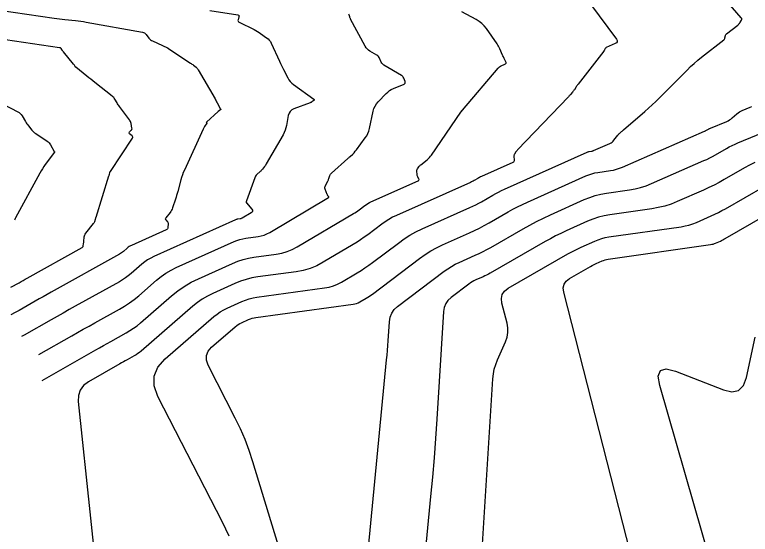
# Model space of a CAD drawing. Extents: x 1354696 to 1366163, y 660729 to 670380.
# Drawn here: x 1362669.2 to 1362761.7, y 664832 to 664897.5 of the extents above; entities that cross this region are included whole.
import ezdxf

# ---------------------------------------------------------------- set-up
doc = ezdxf.new("R2010")
doc.units = 0
doc.layers.add('R_Contours', color=7, linetype='Continuous')

msp = doc.modelspace()

# ---------------------------------------------------------------- linework, layer by layer
at = {"layer": 'R_Contours'}
for points in [[(1362696.133, 664831.816), (1362695.288, 664833.559), (1362687.171, 664849.402), (1362686.707, 664850.714), (1362686.704, 664851.937), (1362687.163, 664853.07), (1362688.082, 664854.114), (1362694.228, 664859.456), (1362694.616, 664859.769), (1362695.024, 664860.051), (1362695.452, 664860.303), (1362695.899, 664860.524), (1362697.726, 664861.347), (1362698.188, 664861.535), (1362698.66, 664861.689), (1362699.142, 664861.809), (1362699.633, 664861.893), (1362708.149, 664863.05), (1362708.71, 664863.154), (1362709.251, 664863.313), (1362709.774, 664863.525), (1362710.278, 664863.791), (1362712.257, 664864.964), (1362712.747, 664865.264), (1362713.229, 664865.577), (1362713.701, 664865.904), (1362714.164, 664866.243), (1362717.436, 664868.713), (1362718.147, 664869.219), (1362718.883, 664869.682), (1362719.644, 664870.103), (1362720.43, 664870.482), (1362726.443, 664873.173), (1362726.815, 664873.345), (1362727.183, 664873.526), (1362727.546, 664873.717), (1362727.904, 664873.916), (1362729.327, 664874.733), (1362729.685, 664874.932), (1362730.048, 664875.123), (1362730.415, 664875.305), (1362730.787, 664875.477), (1362741.19, 664880.156), (1362741.254, 664880.182), (1362741.32, 664880.203), (1362741.387, 664880.22), (1362741.456, 664880.233), (1362741.732, 664880.272), (1362741.801, 664880.284), (1362741.868, 664880.301), (1362741.934, 664880.322), (1362741.999, 664880.348), (1362744.056, 664881.25), (1362744.201, 664881.324), (1362744.333, 664881.415), (1362744.452, 664881.522), (1362744.559, 664881.645), (1362745.061, 664882.303), (1362745.112, 664882.366), (1362745.165, 664882.426), (1362745.222, 664882.483), (1362745.281, 664882.538), (1362745.524, 664882.75), (1362745.585, 664882.803), (1362745.646, 664882.856), (1362745.707, 664882.909), (1362745.768, 664882.962), (1362748.454, 664885.274), (1362748.918, 664885.681), (1362749.374, 664886.097), (1362749.821, 664886.523), (1362750.26, 664886.957), (1362753.763, 664890.491), (1362754.201, 664890.919), (1362754.652, 664891.333), (1362755.115, 664891.732), (1362755.591, 664892.118), (1362758.367, 664894.294), (1362758.421, 664894.343), (1362758.464, 664894.4), (1362758.497, 664894.463), (1362758.519, 664894.532), (1362758.586, 664894.824), (1362758.608, 664894.894), (1362758.64, 664894.957), (1362758.683, 664895.013), (1362758.737, 664895.062), (1362760.145, 664896.163), (1362760.218, 664896.225), (1362760.285, 664896.293), (1362760.346, 664896.366), (1362760.4, 664896.444), (1362760.607, 664896.769), (1362760.644, 664896.849), (1362760.653, 664896.927), (1362760.633, 664897.003), (1362760.584, 664897.077), (1362755.603, 664902.828)], [(1362740.514, 664900.31), (1362744.871, 664894.374), (1362744.961, 664894.205), (1362744.967, 664894.058), (1362744.89, 664893.933), (1362744.729, 664893.83), (1362743.596, 664893.316), (1362743.556, 664893.294), (1362743.52, 664893.266), (1362743.49, 664893.233), (1362743.464, 664893.195), (1362743.372, 664893.03), (1362743.348, 664892.989), (1362743.323, 664892.949), (1362743.296, 664892.911), (1362743.268, 664892.873), (1362740.047, 664888.71), (1362739.985, 664888.627), (1362739.924, 664888.544), (1362739.865, 664888.46), (1362739.807, 664888.374), (1362739.573, 664888.019), (1362739.518, 664887.939), (1362739.46, 664887.86), (1362739.4, 664887.783), (1362739.338, 664887.708), (1362739.084, 664887.412), (1362739.02, 664887.338), (1362738.955, 664887.265), (1362738.889, 664887.193), (1362738.822, 664887.122), (1362732.419, 664880.426), (1362732.366, 664880.368), (1362732.317, 664880.308), (1362732.27, 664880.246), (1362732.226, 664880.181), (1362732.055, 664879.919), (1362732.018, 664879.852), (1362731.993, 664879.782), (1362731.981, 664879.708), (1362731.981, 664879.632), (1362732.015, 664879.156), (1362732.009, 664879.058), (1362731.978, 664878.976), (1362731.921, 664878.909), (1362731.837, 664878.858), (1362727.892, 664877.084), (1362727.773, 664877.029), (1362727.655, 664876.97), (1362727.539, 664876.909), (1362727.424, 664876.845), (1362726.968, 664876.584), (1362726.853, 664876.52), (1362726.737, 664876.459), (1362726.619, 664876.401), (1362726.5, 664876.345), (1362717.207, 664872.187), (1362716.714, 664871.95), (1362716.237, 664871.686), (1362715.776, 664871.395), (1362715.331, 664871.078), (1362713.581, 664869.757), (1362713.139, 664869.433), (1362712.688, 664869.122), (1362712.229, 664868.823), (1362711.762, 664868.537), (1362707.964, 664866.286), (1362707.159, 664865.861), (1362706.323, 664865.522), (1362705.458, 664865.269), (1362704.563, 664865.102), (1362699.758, 664864.45), (1362699.012, 664864.321), (1362698.281, 664864.14), (1362697.565, 664863.906), (1362696.864, 664863.62), (1362694.089, 664862.371), (1362693.41, 664862.036), (1362692.761, 664861.654), (1362692.142, 664861.225), (1362691.553, 664860.749), (1362685.059, 664855.105), (1362684.858, 664854.939), (1362684.649, 664854.784), (1362684.432, 664854.641), (1362684.208, 664854.508), (1362683.296, 664854.001), (1362683.068, 664853.873), (1362682.84, 664853.746), (1362682.612, 664853.617), (1362682.385, 664853.489), (1362678.441, 664851.248), (1362677.811, 664850.779), (1362677.386, 664850.205), (1362677.167, 664849.525), (1362677.153, 664848.739), (1362680.262, 664819.359)], [(1362663.758, 664898.525), (1362674.145, 664897.018), (1362674.479, 664896.972), (1362674.814, 664896.929), (1362675.149, 664896.89), (1362675.484, 664896.855), (1362676.828, 664896.723), (1362677.163, 664896.686), (1362677.497, 664896.643), (1362677.831, 664896.593), (1362678.163, 664896.537), (1362685.229, 664895.261), (1362685.364, 664895.225), (1362685.487, 664895.165), (1362685.595, 664895.083), (1362685.689, 664894.979), (1362686.041, 664894.518), (1362686.134, 664894.41), (1362686.238, 664894.315), (1362686.354, 664894.234), (1362686.48, 664894.167), (1362688.371, 664893.305), (1362688.376, 664893.303), (1362688.381, 664893.3), (1362688.386, 664893.296), (1362688.391, 664893.293), (1362688.41, 664893.277), (1362688.419, 664893.27), (1362688.429, 664893.263), (1362691.288, 664891.364), (1362691.377, 664891.303), (1362691.465, 664891.241), (1362691.552, 664891.177), (1362691.638, 664891.111), (1362691.977, 664890.843), (1362692.058, 664890.772), (1362692.131, 664890.695), (1362692.197, 664890.612), (1362692.255, 664890.521), (1362694.367, 664886.865), (1362694.436, 664886.745), (1362694.503, 664886.623), (1362694.569, 664886.5), (1362694.633, 664886.377), (1362695.001, 664885.662), (1362695.008, 664885.649), (1362695.017, 664885.637), (1362695.028, 664885.626), (1362695.04, 664885.617), (1362695.09, 664885.581), (1362695.099, 664885.572), (1362695.103, 664885.563), (1362695.1, 664885.553), (1362695.09, 664885.544), (1362694.751, 664885.29), (1362694.743, 664885.283), (1362694.74, 664885.281), (1362693.28, 664883.924), (1362693.273, 664883.915), (1362693.27, 664883.906), (1362693.273, 664883.897), (1362693.281, 664883.888), (1362693.323, 664883.852), (1362693.331, 664883.842), (1362693.335, 664883.832), (1362693.334, 664883.822), (1362693.328, 664883.811), (1362693.041, 664883.377), (1362692.992, 664883.3), (1362692.946, 664883.221), (1362692.904, 664883.141), (1362692.864, 664883.059), (1362690.508, 664877.901), (1362690.376, 664877.595), (1362690.257, 664877.284), (1362690.151, 664876.969), (1362690.059, 664876.649), (1362689.672, 664875.197), (1362689.606, 664874.956), (1362689.537, 664874.716), (1362689.464, 664874.478), (1362689.387, 664874.24), (1362689.025, 664873.144), (1362688.964, 664872.985), (1362688.89, 664872.833), (1362688.802, 664872.689), (1362688.701, 664872.552), (1362688.154, 664871.88), (1362688.116, 664871.816), (1362688.105, 664871.754), (1362688.121, 664871.693), (1362688.164, 664871.632), (1362688.39, 664871.393), (1362688.439, 664871.331), (1362688.47, 664871.263), (1362688.486, 664871.189), (1362688.485, 664871.11), (1362688.433, 664870.665), (1362688.411, 664870.571), (1362688.368, 664870.492), (1362688.306, 664870.427), (1362688.223, 664870.378), (1362683.859, 664868.414), (1362683.717, 664868.344), (1362683.581, 664868.264), (1362683.452, 664868.174), (1362683.328, 664868.074), (1362682.847, 664867.656), (1362682.725, 664867.555), (1362682.597, 664867.461), (1362682.465, 664867.373), (1362682.329, 664867.292), (1362673.757, 664862.522), (1362673.249, 664862.239), (1362672.741, 664861.954), (1362672.234, 664861.668), (1362671.728, 664861.382), (1362669.705, 664860.232), (1362669.199, 664859.945), (1362668.693, 664859.657)], [(1362693.711, 664898.007), (1362697.232, 664897.445), (1362697.318, 664897.418), (1362697.371, 664897.37), (1362697.391, 664897.302), (1362697.378, 664897.213), (1362697.26, 664896.814), (1362697.246, 664896.721), (1362697.262, 664896.641), (1362697.309, 664896.575), (1362697.387, 664896.523), (1362699.302, 664895.581), (1362699.509, 664895.474), (1362699.711, 664895.359), (1362699.908, 664895.235), (1362700.1, 664895.104), (1362700.86, 664894.561), (1362701.038, 664894.416), (1362701.193, 664894.252), (1362701.325, 664894.069), (1362701.434, 664893.866), (1362702.475, 664891.601), (1362702.597, 664891.338), (1362702.723, 664891.076), (1362702.851, 664890.816), (1362702.982, 664890.557), (1362703.512, 664889.525), (1362703.658, 664889.278), (1362703.829, 664889.053), (1362704.026, 664888.851), (1362704.249, 664888.67), (1362706.792, 664886.843), (1362706.835, 664886.801), (1362706.85, 664886.759), (1362706.836, 664886.717), (1362706.794, 664886.674), (1362706.565, 664886.502), (1362706.507, 664886.462), (1362706.446, 664886.426), (1362706.383, 664886.394), (1362706.317, 664886.367), (1362704.294, 664885.616), (1362704.027, 664885.48), (1362703.82, 664885.294), (1362703.673, 664885.058), (1362703.587, 664884.772), (1362703.36, 664883.525), (1362703.29, 664883.218), (1362703.196, 664882.921), (1362703.075, 664882.633), (1362702.93, 664882.354), (1362700.804, 664878.669), (1362700.75, 664878.58), (1362700.694, 664878.494), (1362700.635, 664878.409), (1362700.573, 664878.327), (1362700.318, 664878.001), (1362700.253, 664877.921), (1362700.184, 664877.844), (1362700.113, 664877.77), (1362700.037, 664877.699), (1362699.626, 664877.328), (1362699.538, 664877.238), (1362699.463, 664877.14), (1362699.401, 664877.034), (1362699.352, 664876.918), (1362698.319, 664874.011), (1362698.314, 664873.998), (1362698.308, 664873.984), (1362698.302, 664873.971), (1362698.296, 664873.958), (1362698.269, 664873.907), (1362698.264, 664873.894), (1362698.262, 664873.882), (1362698.262, 664873.868), (1362698.266, 664873.855), (1362698.286, 664873.802), (1362698.292, 664873.788), (1362698.298, 664873.776), (1362698.306, 664873.764), (1362698.315, 664873.753), (1362698.98, 664872.966), (1362699.06, 664872.837), (1362699.074, 664872.719), (1362699.022, 664872.612), (1362698.904, 664872.517), (1362697.794, 664871.859), (1362697.73, 664871.825), (1362697.662, 664871.798), (1362697.593, 664871.777), (1362697.521, 664871.764), (1362697.228, 664871.724), (1362697.156, 664871.712), (1362697.085, 664871.694), (1362697.016, 664871.671), (1362696.948, 664871.644), (1362686.677, 664867.02), (1362686.273, 664866.821), (1362685.888, 664866.594), (1362685.52, 664866.339), (1362685.169, 664866.056), (1362683.804, 664864.869), (1362683.456, 664864.582), (1362683.094, 664864.314), (1362682.719, 664864.066), (1362682.331, 664863.836), (1362676.787, 664860.751), (1362676.026, 664860.326), (1362675.267, 664859.901), (1362674.508, 664859.473), (1362673.75, 664859.044), (1362670.348, 664857.111), (1362670.032, 664856.931)], [(1362672.202, 664854.677), (1362676.335, 664857.025), (1362677.063, 664857.438), (1362677.791, 664857.848), (1362678.521, 664858.257), (1362679.251, 664858.665), (1362682.333, 664860.38), (1362682.974, 664860.758), (1362683.591, 664861.168), (1362684.187, 664861.609), (1362684.761, 664862.082), (1362687.01, 664864.038), (1362687.587, 664864.503), (1362688.194, 664864.924), (1362688.829, 664865.298), (1362689.494, 664865.627), (1362696.758, 664868.897), (1362697.119, 664869.044), (1362697.487, 664869.164), (1362697.863, 664869.257), (1362698.247, 664869.323), (1362699.797, 664869.534), (1362700.179, 664869.605), (1362700.547, 664869.712), (1362700.903, 664869.857), (1362701.246, 664870.038), (1362708.661, 664874.433), (1362708.69, 664874.456), (1362708.703, 664874.482), (1362708.699, 664874.511), (1362708.679, 664874.542), (1362708.569, 664874.673), (1362708.543, 664874.707), (1362708.52, 664874.743), (1362708.5, 664874.78), (1362708.483, 664874.819), (1362708.232, 664875.481), (1362708.199, 664875.604), (1362708.193, 664875.726), (1362708.213, 664875.845), (1362708.261, 664875.963), (1362708.544, 664876.504), (1362708.587, 664876.588), (1362708.626, 664876.674), (1362708.662, 664876.762), (1362708.696, 664876.85), (1362708.823, 664877.207), (1362708.859, 664877.293), (1362708.905, 664877.373), (1362708.961, 664877.446), (1362709.027, 664877.513), (1362711.08, 664879.365), (1362711.15, 664879.428), (1362711.222, 664879.49), (1362711.295, 664879.551), (1362711.368, 664879.61), (1362711.717, 664879.889), (1362711.762, 664879.929), (1362711.805, 664879.971), (1362711.844, 664880.016), (1362711.88, 664880.065), (1362712.016, 664880.265), (1362712.051, 664880.315), (1362712.086, 664880.364), (1362712.121, 664880.413), (1362712.157, 664880.462), (1362713.266, 664881.949), (1362713.447, 664882.22), (1362713.596, 664882.506), (1362713.713, 664882.806), (1362713.798, 664883.121), (1362714.274, 664885.336), (1362714.365, 664885.655), (1362714.497, 664885.952), (1362714.668, 664886.228), (1362714.88, 664886.482), (1362715.882, 664887.533), (1362716.086, 664887.727), (1362716.307, 664887.897), (1362716.545, 664888.043), (1362716.799, 664888.165), (1362718.156, 664888.732), (1362718.245, 664888.786), (1362718.296, 664888.855), (1362718.308, 664888.94), (1362718.282, 664889.04), (1362718.1, 664889.475), (1362718.048, 664889.577), (1362717.981, 664889.668), (1362717.901, 664889.746), (1362717.807, 664889.812), (1362715.611, 664891.117), (1362715.505, 664891.19), (1362715.415, 664891.277), (1362715.339, 664891.377), (1362715.278, 664891.491), (1362715.065, 664891.97), (1362715.004, 664892.084), (1362714.928, 664892.184), (1362714.838, 664892.272), (1362714.733, 664892.346), (1362713.846, 664892.883), (1362713.671, 664893.004), (1362713.516, 664893.146), (1362713.382, 664893.307), (1362713.269, 664893.488), (1362711.427, 664896.909), (1362711.394, 664896.973), (1362711.364, 664897.039), (1362711.338, 664897.107), (1362711.314, 664897.175), (1362711.227, 664897.452), (1362711.215, 664897.519)], [(1362672.609, 664851.422), (1362679.36, 664855.257), (1362679.838, 664855.528), (1362680.316, 664855.797), (1362680.794, 664856.065), (1362681.273, 664856.333), (1362683.191, 664857.4), (1362683.662, 664857.678), (1362684.117, 664857.98), (1362684.556, 664858.305), (1362684.978, 664858.653), (1362688.878, 664862.043), (1362689.668, 664862.68), (1362690.499, 664863.256), (1362691.369, 664863.769), (1362692.279, 664864.219), (1362696.569, 664866.15), (1362697.222, 664866.416), (1362697.889, 664866.634), (1362698.57, 664866.802), (1362699.266, 664866.922), (1362702.074, 664867.304), (1362702.764, 664867.432), (1362703.432, 664867.627), (1362704.076, 664867.889), (1362704.697, 664868.217), (1362711.783, 664872.416), (1362711.972, 664872.532), (1362712.157, 664872.653), (1362712.339, 664872.778), (1362712.518, 664872.909), (1362713.226, 664873.444), (1362713.406, 664873.572), (1362713.592, 664873.689), (1362713.785, 664873.796), (1362713.984, 664873.892), (1362719.933, 664876.554), (1362719.992, 664876.591), (1362720.024, 664876.638), (1362720.03, 664876.695), (1362720.009, 664876.762), (1362719.87, 664877.048), (1362719.839, 664877.12), (1362719.815, 664877.194), (1362719.799, 664877.271), (1362719.789, 664877.349), (1362719.759, 664877.76), (1362719.76, 664877.838), (1362719.773, 664877.913), (1362719.8, 664877.984), (1362719.839, 664878.052), (1362720.021, 664878.316), (1362720.069, 664878.38), (1362720.121, 664878.439), (1362720.177, 664878.495), (1362720.238, 664878.548), (1362721.062, 664879.206), (1362721.215, 664879.338), (1362721.356, 664879.48), (1362721.487, 664879.632), (1362721.607, 664879.794), (1362725.279, 664885.169), (1362725.293, 664885.189), (1362725.308, 664885.208), (1362725.322, 664885.227), (1362725.338, 664885.245), (1362725.418, 664885.338), (1362725.424, 664885.346), (1362725.431, 664885.355), (1362725.437, 664885.363), (1362725.443, 664885.372), (1362725.466, 664885.407), (1362725.472, 664885.416), (1362725.479, 664885.425), (1362725.485, 664885.433), (1362725.492, 664885.441), (1362729.998, 664890.726), (1362730.082, 664890.815), (1362730.175, 664890.893), (1362730.275, 664890.961), (1362730.383, 664891.017), (1362730.847, 664891.229), (1362730.932, 664891.284), (1362730.979, 664891.353), (1362730.986, 664891.436), (1362730.953, 664891.533), (1362730.745, 664891.948), (1362730.693, 664892.052), (1362730.643, 664892.157), (1362730.594, 664892.262), (1362730.547, 664892.368), (1362730.201, 664893.162), (1362730.124, 664893.327), (1362730.039, 664893.488), (1362729.946, 664893.645), (1362729.845, 664893.797), (1362728.505, 664895.714), (1362728.239, 664896.052), (1362727.939, 664896.353), (1362727.607, 664896.616), (1362727.241, 664896.842), (1362725.409, 664897.836)], [(1362668.688, 664863.141), (1362669.706, 664863.719), (1362669.961, 664863.864), (1362670.216, 664864.008), (1362670.471, 664864.151), (1362670.727, 664864.293), (1362677.649, 664868.146), (1362677.704, 664868.184), (1362677.745, 664868.232), (1362677.773, 664868.288), (1362677.788, 664868.353), (1362677.822, 664868.631), (1362677.83, 664868.701), (1362677.838, 664868.77), (1362677.846, 664868.84), (1362677.853, 664868.91), (1362677.914, 664869.5), (1362677.934, 664869.619), (1362677.971, 664869.73), (1362678.024, 664869.835), (1362678.093, 664869.933), (1362679.088, 664871.16), (1362679.132, 664871.219), (1362679.168, 664871.281), (1362679.199, 664871.347), (1362679.223, 664871.416), (1362679.305, 664871.698), (1362679.326, 664871.768), (1362679.347, 664871.839), (1362679.369, 664871.909), (1362679.391, 664871.979), (1362681.019, 664877.168), (1362681.032, 664877.211), (1362681.045, 664877.255), (1362681.058, 664877.298), (1362681.069, 664877.342), (1362681.132, 664877.577), (1362681.136, 664877.59), (1362681.14, 664877.604), (1362681.145, 664877.617), (1362681.151, 664877.63), (1362681.175, 664877.681), (1362681.181, 664877.694), (1362681.187, 664877.706), (1362681.194, 664877.718), (1362681.202, 664877.73), (1362683.968, 664881.904), (1362684.007, 664881.984), (1362684.013, 664882.059), (1362683.986, 664882.13), (1362683.928, 664882.197), (1362683.599, 664882.479), (1362683.553, 664882.531), (1362683.537, 664882.584), (1362683.551, 664882.638), (1362683.595, 664882.692), (1362683.829, 664882.909), (1362683.878, 664882.966), (1362683.908, 664883.03), (1362683.921, 664883.099), (1362683.914, 664883.174), (1362683.792, 664883.778), (1362683.76, 664883.902), (1362683.715, 664884.02), (1362683.657, 664884.132), (1362683.586, 664884.238), (1362682.332, 664885.905), (1362682.253, 664886.014), (1362682.177, 664886.125), (1362682.105, 664886.238), (1362682.035, 664886.354), (1362681.766, 664886.82), (1362681.694, 664886.932), (1362681.612, 664887.036), (1362681.521, 664887.132), (1362681.42, 664887.22), (1362679.236, 664888.945), (1362678.991, 664889.139), (1362678.745, 664889.333), (1362678.499, 664889.527), (1362678.254, 664889.721), (1362676.835, 664890.84), (1362676.809, 664890.863), (1362676.787, 664890.889), (1362676.767, 664890.917), (1362676.751, 664890.948), (1362676.677, 664891.11), (1362676.669, 664891.124), (1362676.66, 664891.138), (1362676.65, 664891.15), (1362676.638, 664891.161), (1362676.588, 664891.205), (1362676.576, 664891.216), (1362676.564, 664891.227), (1362676.553, 664891.24), (1362676.542, 664891.252), (1362675.302, 664892.789), (1362675.263, 664892.838), (1362675.224, 664892.887), (1362675.186, 664892.937), (1362675.149, 664892.988), (1362675.002, 664893.191), (1362674.961, 664893.236), (1362674.915, 664893.271), (1362674.863, 664893.296), (1362674.804, 664893.31), (1362663.448, 664894.957)], [(1362667.692, 664886.176), (1362669.543, 664885.238), (1362669.708, 664885.139), (1362669.855, 664885.021), (1362669.982, 664884.882), (1362670.091, 664884.724), (1362670.519, 664883.999), (1362670.606, 664883.857), (1362670.698, 664883.719), (1362670.795, 664883.584), (1362670.897, 664883.453), (1362671.314, 664882.934), (1362671.423, 664882.809), (1362671.54, 664882.693), (1362671.666, 664882.588), (1362671.801, 664882.491), (1362673.244, 664881.542), (1362673.373, 664881.447), (1362673.488, 664881.338), (1362673.589, 664881.216), (1362673.676, 664881.081), (1362674.145, 664880.252), (1362674.15, 664880.243), (1362674.153, 664880.233), (1362674.157, 664880.224), (1362674.159, 664880.214), (1362674.166, 664880.173), (1362674.167, 664880.164), (1362674.166, 664880.154), (1362674.163, 664880.145), (1362674.157, 664880.137), (1362673.006, 664878.598), (1362672.817, 664878.335), (1362672.638, 664878.066), (1362672.469, 664877.791), (1362672.31, 664877.51), (1362669.277, 664871.901), (1362669.223, 664871.796), (1362669.175, 664871.689), (1362669.131, 664871.579)], [(1362705.48, 664820.245), (1362699.133, 664841.164), (1362698.669, 664842.577), (1362698.144, 664843.966), (1362697.557, 664845.329), (1362696.908, 664846.667), (1362693.502, 664853.316), (1362693.278, 664853.949), (1362693.277, 664854.538), (1362693.498, 664855.084), (1362693.941, 664855.588), (1362696.903, 664858.162), (1362697.09, 664858.313), (1362697.287, 664858.449), (1362697.493, 664858.571), (1362697.708, 664858.677), (1362698.589, 664859.074), (1362698.812, 664859.165), (1362699.039, 664859.239), (1362699.272, 664859.296), (1362699.509, 664859.337), (1362711.735, 664860.998), (1362711.961, 664861.04), (1362712.179, 664861.104), (1362712.39, 664861.189), (1362712.593, 664861.296), (1362713.389, 664861.768), (1362713.587, 664861.889), (1362713.78, 664862.015), (1362713.971, 664862.147), (1362714.157, 664862.283), (1362720.107, 664866.775), (1362720.795, 664867.265), (1362721.508, 664867.713), (1362722.245, 664868.121), (1362723.005, 664868.487), (1362726.386, 664870), (1362727.011, 664870.289), (1362727.628, 664870.594), (1362728.238, 664870.914), (1362728.839, 664871.249), (1362731.23, 664872.62), (1362731.831, 664872.955), (1362732.44, 664873.276), (1362733.057, 664873.581), (1362733.682, 664873.871), (1362741.009, 664877.166), (1362741.378, 664877.317), (1362741.754, 664877.44), (1362742.139, 664877.537), (1362742.531, 664877.607), (1362744.114, 664877.834), (1362744.506, 664877.903), (1362744.891, 664877.999), (1362745.268, 664878.121), (1362745.638, 664878.268), (1362755.944, 664882.786), (1362756.009, 664882.815), (1362756.073, 664882.846), (1362756.136, 664882.879), (1362756.199, 664882.914), (1362756.446, 664883.056), (1362756.508, 664883.09), (1362756.571, 664883.123), (1362756.636, 664883.153), (1362756.701, 664883.181), (1362758.761, 664884.03), (1362758.943, 664884.114), (1362759.116, 664884.213), (1362759.279, 664884.327), (1362759.433, 664884.455), (1362760.031, 664884.997), (1362760.185, 664885.125), (1362760.349, 664885.237), (1362760.522, 664885.335), (1362760.705, 664885.416), (1362761.689, 664885.805), (1362761.911, 664885.902)], [(1362712.514, 664818.135), (1362715.958, 664854.001), (1362716.013, 664854.6), (1362716.063, 664855.2), (1362716.108, 664855.799), (1362716.148, 664856.399), (1362716.298, 664858.801), (1362716.391, 664859.372), (1362716.594, 664859.883), (1362716.908, 664860.334), (1362717.333, 664860.726), (1362723.209, 664865.162), (1362723.656, 664865.48), (1362724.117, 664865.771), (1362724.595, 664866.035), (1362725.088, 664866.272), (1362727.093, 664867.17), (1362727.592, 664867.4), (1362728.083, 664867.643), (1362728.569, 664867.898), (1362729.049, 664868.165), (1362733.133, 664870.507), (1362733.977, 664870.978), (1362734.833, 664871.428), (1362735.699, 664871.857), (1362736.577, 664872.264), (1362740.829, 664874.177), (1362741.502, 664874.452), (1362742.189, 664874.677), (1362742.89, 664874.854), (1362743.606, 664874.982), (1362746.496, 664875.395), (1362747.212, 664875.522), (1362747.914, 664875.697), (1362748.603, 664875.919), (1362749.278, 664876.188), (1362755.882, 664879.083), (1362756.249, 664879.25), (1362756.61, 664879.426), (1362756.967, 664879.612), (1362757.318, 664879.808), (1362758.715, 664880.611), (1362759.067, 664880.806), (1362759.425, 664880.989), (1362759.788, 664881.16), (1362760.158, 664881.319), (1362770.655, 664885.644)], [(1362762.278, 664878.855), (1362761.626, 664878.521), (1362760.984, 664878.166), (1362758.438, 664876.702), (1362757.797, 664876.345), (1362757.147, 664876.006), (1362756.488, 664875.684), (1362755.82, 664875.38), (1362752.523, 664873.935), (1362751.742, 664873.624), (1362750.944, 664873.367), (1362750.132, 664873.165), (1362749.303, 664873.018), (1362744.044, 664872.266), (1362743.32, 664872.136), (1362742.611, 664871.958), (1362741.917, 664871.729), (1362741.236, 664871.451), (1362738.544, 664870.241), (1362737.875, 664869.93), (1362737.214, 664869.603), (1362736.562, 664869.26), (1362735.917, 664868.901), (1362728.984, 664864.923), (1362728.764, 664864.801), (1362728.542, 664864.685), (1362728.317, 664864.574), (1362728.089, 664864.468), (1362727.171, 664864.057), (1362726.946, 664863.949), (1362726.727, 664863.828), (1362726.516, 664863.695), (1362726.311, 664863.549), (1362724.065, 664861.854), (1362723.675, 664861.493), (1362723.386, 664861.078), (1362723.199, 664860.608), (1362723.114, 664860.084), (1362722.268, 664846.54), (1362722.106, 664844.099), (1362721.923, 664841.661), (1362721.72, 664839.223), (1362721.496, 664836.788), (1362720.108, 664822.327)], [(1362727.979, 664830.123), (1362729.321, 664851.629), (1362729.387, 664852.243), (1362729.506, 664852.844), (1362729.678, 664853.432), (1362729.903, 664854.007), (1362730.911, 664856.281), (1362731.113, 664856.854), (1362731.213, 664857.435), (1362731.211, 664858.025), (1362731.108, 664858.623), (1362730.465, 664861.145), (1362730.396, 664861.728), (1362730.505, 664862.236), (1362730.793, 664862.668), (1362731.26, 664863.025), (1362738.771, 664867.334), (1362739.18, 664867.562), (1362739.595, 664867.78), (1362740.014, 664867.987), (1362740.439, 664868.185), (1362742.149, 664868.954), (1362742.581, 664869.13), (1362743.022, 664869.275), (1362743.473, 664869.389), (1362743.932, 664869.471), (1362753.011, 664870.769), (1362753.506, 664870.857), (1362753.992, 664870.978), (1362754.468, 664871.131), (1362754.935, 664871.317), (1362756.785, 664872.128), (1362757.244, 664872.337), (1362757.697, 664872.558), (1362758.144, 664872.791), (1362758.585, 664873.037), (1362763.542, 664875.887)], [(1362747.135, 664827.673), (1362738.241, 664862.54), (1362738.179, 664863.067), (1362738.277, 664863.525), (1362738.537, 664863.915), (1362738.959, 664864.237), (1362741.624, 664865.766), (1362741.799, 664865.863), (1362741.975, 664865.956), (1362742.154, 664866.045), (1362742.334, 664866.128), (1362743.062, 664866.456), (1362743.246, 664866.531), (1362743.434, 664866.593), (1362743.625, 664866.641), (1362743.821, 664866.676), (1362756.719, 664868.52), (1362756.881, 664868.549), (1362757.04, 664868.589), (1362757.195, 664868.639), (1362757.348, 664868.7), (1362757.952, 664868.964), (1362758.102, 664869.033), (1362758.25, 664869.105), (1362758.396, 664869.181), (1362758.541, 664869.261), (1362766.94, 664874.091)], [(1362756.704, 664828.55), (1362750.326, 664850.771), (1362750.138, 664851.967), (1362750.404, 664852.665), (1362751.124, 664852.866), (1362752.297, 664852.57), (1362758.336, 664850.22), (1362759.404, 664849.972), (1362760.244, 664850.15), (1362760.854, 664850.753), (1362761.236, 664851.781), (1362762.335, 664856.874)]]:
    msp.add_lwpolyline(points, dxfattribs=at)

doc.saveas('drawing.dxf')
